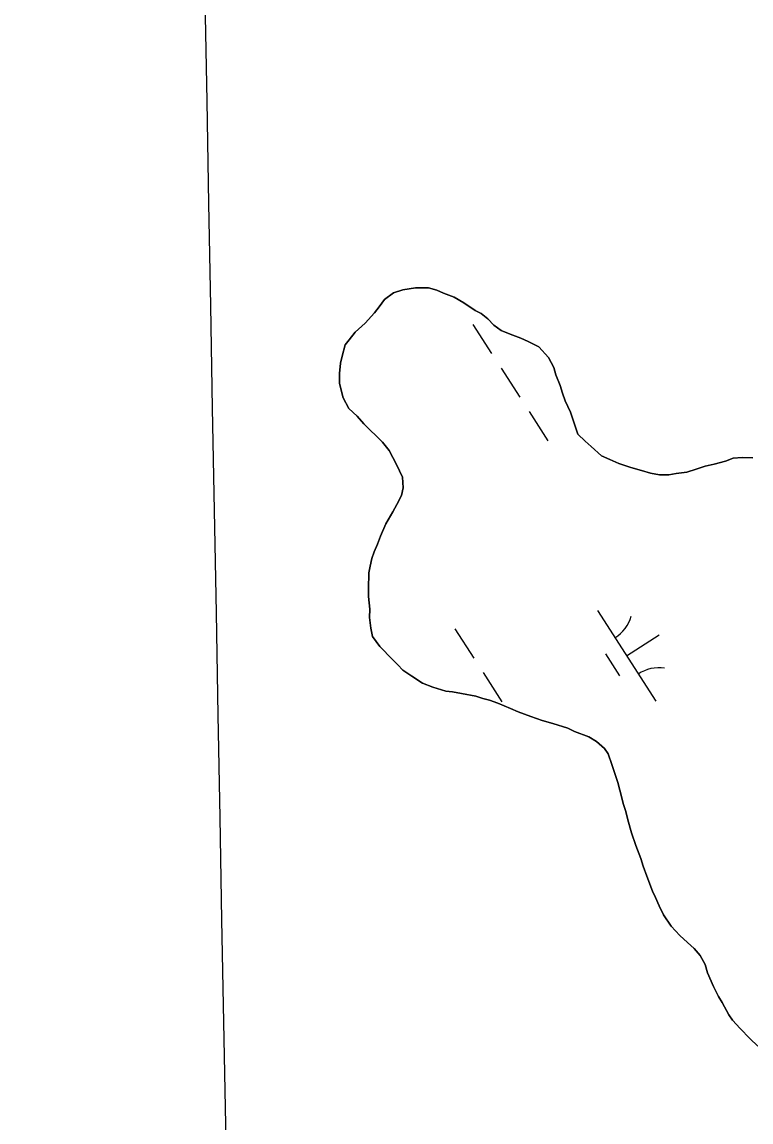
# Model space of a CAD drawing. Extents: x 3937982 to 3958556, y 219448 to 241894.
# Drawn here: x 3945931 to 3946268, y 233251 to 233760 of the extents above; entities that cross this region are included whole.
import ezdxf

# ---------------------------------------------------------------- set-up
doc = ezdxf.new("R2010")
doc.units = 0
for name, color, linetype in [('V-GRID-MAJR', 7, 'Continuous'), ('V-TOPO-SHOR', 7, 'Continuous'), ('V-WETL-SWMP', 7, 'Continuous')]:
    doc.layers.add(name, color=color, linetype=linetype)

msp = doc.modelspace()

# ---------------------------------------------------------------- linework, layer by layer
at = {"layer": 'V-GRID-MAJR'}
msp.add_spline([(3946136.867, 227095.12), (3946078.329, 230314.506), (3945968.142, 236374.431), (3945930.73, 238431.955)], degree=3, dxfattribs=at)
at = {"layer": 'V-TOPO-SHOR'}
for points in [[(3946146.191, 233622.449), (3946143.076, 233624.937), (3946140.297, 233626.375), (3946135.095, 233629.942), (3946130.579, 233632.451), (3946125.707, 233634.266), (3946122.578, 233635.706), (3946118.744, 233636.805), (3946112.796, 233636.885), (3946106.837, 233635.914), (3946102.62, 233634.571), (3946098.38, 233631.478), (3946095.886, 233628.013), (3946093.75, 233625.242), (3946089.488, 233620.401), (3946084.884, 233616.264), (3946082.039, 233612.803), (3946080.258, 233610.378), (3946078.789, 233605.149), (3946078.048, 233602.01), (3946077.632, 233597.117), (3946077.573, 233592.571), (3946079.234, 233585.9), (3946081.968, 233580.967), (3946085.769, 233577.417), (3946088.87, 233573.876), (3946091.286, 233571.396), (3946095.087, 233567.847), (3946097.504, 233565.367), (3946100.6, 233561.478), (3946104.014, 233555.133), (3946106.734, 233549.151), (3946107.021, 233544.248), (3946106.273, 233540.76), (3946104.119, 233536.591), (3946102.325, 233533.115), (3946099.101, 233527.561), (3946096.578, 233521.997), (3946095.128, 233518.167), (3946093.682, 233514.687), (3946092.593, 233511.554), (3946091.845, 233508.064), (3946091.106, 233504.924), (3946091.008, 233497.578), (3946090.961, 233494.08), (3946091.581, 233488.127), (3946091.53, 233484.278), (3946092.165, 233479.371), (3946092.814, 233475.513), (3946096.251, 233470.921), (3946102.118, 233464.894), (3946104.535, 233462.414), (3946106.951, 233459.934), (3946111.113, 233457.079), (3946115.967, 233453.866), (3946120.841, 233452.051), (3946126.766, 233450.224), (3946129.907, 233449.833), (3946134.096, 233449.077), (3946140.729, 233447.941), (3946143.862, 233446.849), (3946147.002, 233446.108), (3946150.832, 233444.658), (3946156.744, 233442.131), (3946160.226, 233440.685), (3946166.143, 233438.506), (3946171.367, 233436.687), (3946176.245, 233435.225), (3946183.215, 233433.031), (3946186.344, 233431.592), (3946192.957, 233429.054), (3946196.426, 233426.91), (3946200.234, 233423.711), (3946201.95, 233421.239), (3946203.633, 233416.318), (3946204.979, 233412.103), (3946206.32, 233407.886), (3946207.324, 233404.374), (3946208.985, 233397.703), (3946209.992, 233394.541), (3946210.992, 233390.681), (3946212.661, 233384.711), (3946214.68, 233378.737), (3946217.052, 233372.757), (3946218.053, 233369.244), (3946219.743, 233364.675), (3946222.448, 233357.642), (3946223.81, 233354.824), (3946225.508, 233350.954), (3946227.552, 233346.729), (3946230.98, 233341.435), (3946235.121, 233337.183), (3946238.578, 233333.986), (3946241.689, 233331.147), (3946244.446, 233327.963), (3946246.84, 233323.732), (3946247.837, 233319.869), (3946250.553, 233313.537), (3946252.941, 233308.957), (3946254.651, 233306.135), (3946257.725, 233300.497)], [(3946268.84, 233558.197), (3946263.943, 233558.26), (3946259.74, 233557.968), (3946256.224, 233556.614), (3946250.958, 233555.285), (3946246.748, 233554.291), (3946242.531, 233552.948), (3946238.314, 233551.604), (3946233.407, 233550.97), (3946229.901, 233550.316), (3946225.705, 233550.372), (3946221.514, 233551.127), (3946217.332, 233552.231), (3946212.452, 233553.695), (3946206.879, 233555.518), (3946202.706, 233557.325), (3946198.88, 233559.125), (3946194.038, 233563.387), (3946191.274, 233565.873), (3946187.817, 233569.068), (3946186.473, 233573.283), (3946184.454, 233579.257), (3946182.074, 233584.536), (3946180.72, 233588.053), (3946179.719, 233591.565), (3946177.685, 233596.49), (3946176.682, 233600.003), (3946174.294, 233604.582), (3946169.811, 233609.538), (3946164.947, 233612.053), (3946161.467, 233613.497), (3946156.593, 233615.312), (3946152.419, 233617.118), (3946148.954, 233619.612), (3946146.191, 233622.449)], [(3946257.725, 233300.497), (3946259.443, 233298.025), (3946262.89, 233294.132), (3946267.377, 233289.524), (3946271.178, 233285.975)]]:
    msp.add_lwpolyline(points, dxfattribs=at)
at = {"layer": 'V-WETL-SWMP'}
for p, q in [((3946139.328, 233619.897), (3946147.988, 233606.443)), ((3946152.318, 233599.716), (3946160.978, 233586.262)), ((3946165.308, 233579.535), (3946173.968, 233566.082)), ((3946196.893, 233487.574), (3946223.955, 233445.531)), ((3946131.028, 233478.979), (3946139.688, 233465.526)), ((3946210.424, 233466.553), (3946225.559, 233476.295)), ((3946200.689, 233467.422), (3946207.184, 233457.332)), ((3946144.018, 233458.799), (3946152.677, 233445.345))]:
    msp.add_line(p, q, dxfattribs=at)
for points in [[(3946252.94, 233308.957), (3946250.552, 233313.537), (3946247.837, 233319.87), (3946246.839, 233323.732), (3946244.446, 233327.962), (3946241.689, 233331.147), (3946238.578, 233333.987), (3946235.122, 233337.182), (3946230.98, 233341.435), (3946227.551, 233346.728), (3946225.508, 233350.954), (3946223.81, 233354.825), (3946222.448, 233357.642), (3946219.743, 233364.675), (3946218.054, 233369.245), (3946217.051, 233372.757), (3946214.681, 233378.736), (3946212.661, 233384.711), (3946210.991, 233390.681), (3946209.993, 233394.542), (3946208.985, 233397.704), (3946207.324, 233404.374), (3946206.321, 233407.886), (3946204.978, 233412.102), (3946203.634, 233416.318), (3946201.95, 233421.238), (3946200.234, 233423.71), (3946196.427, 233426.909), (3946192.957, 233429.054), (3946186.344, 233431.591), (3946183.214, 233433.032), (3946176.246, 233435.224), (3946171.367, 233436.688), (3946166.143, 233438.506), (3946160.225, 233440.684), (3946156.745, 233442.13), (3946150.831, 233444.657), (3946147.002, 233446.107), (3946143.863, 233446.849), (3946140.729, 233447.94), (3946134.096, 233449.077), (3946129.908, 233449.833), (3946126.765, 233450.224), (3946120.841, 233452.052), (3946115.967, 233453.866), (3946111.112, 233457.079), (3946106.951, 233459.933), (3946104.535, 233462.414), (3946102.119, 233464.895), (3946096.251, 233470.921), (3946092.814, 233475.514), (3946092.165, 233479.371), (3946091.53, 233484.278), (3946091.581, 233488.126), (3946090.961, 233494.081), (3946091.007, 233497.579), (3946091.105, 233504.925), (3946091.846, 233508.064), (3946092.592, 233511.553), (3946093.683, 233514.687), (3946095.129, 233518.167), (3946096.579, 233521.996), (3946099.102, 233527.56), (3946102.324, 233533.115), (3946104.119, 233536.59), (3946106.274, 233540.76), (3946107.02, 233544.248), (3946106.735, 233549.15), (3946104.015, 233555.134), (3946100.601, 233561.477), (3946097.504, 233565.366), (3946095.088, 233567.847), (3946091.286, 233571.396), (3946088.87, 233573.877), (3946085.768, 233577.417), (3946081.967, 233580.966), (3946079.233, 233585.9), (3946077.573, 233592.57), (3946077.633, 233597.117), (3946078.048, 233602.01), (3946078.789, 233605.149), (3946080.258, 233610.377), (3946082.039, 233612.802), (3946084.884, 233616.263), (3946089.487, 233620.401), (3946093.75, 233625.242), (3946095.885, 233628.013), (3946098.38, 233631.478), (3946102.62, 233634.571), (3946106.836, 233635.914), (3946112.796, 233636.885), (3946118.743, 233636.806), (3946122.577, 233635.705), (3946125.706, 233634.265), (3946130.58, 233632.451), (3946135.095, 233629.942), (3946140.296, 233626.374), (3946143.076, 233624.938), (3946146.191, 233622.448), (3946148.953, 233619.612), (3946152.418, 233617.117)], [(3946152.418, 233617.117), (3946156.593, 233615.312), (3946161.467, 233613.498), (3946164.946, 233612.053), (3946169.811, 233609.539), (3946174.293, 233604.582), (3946176.682, 233600.002), (3946177.685, 233596.49), (3946179.718, 233591.565), (3946180.721, 233588.053), (3946182.074, 233584.537), (3946184.453, 233579.257), (3946186.473, 233573.283), (3946187.817, 233569.067), (3946191.273, 233565.872), (3946194.039, 233563.386), (3946198.88, 233559.124), (3946202.705, 233557.324), (3946206.879, 233555.519), (3946212.453, 233553.696), (3946217.332, 233552.232), (3946221.515, 233551.127), (3946225.704, 233550.372), (3946229.901, 233550.316), (3946233.408, 233550.969), (3946238.315, 233551.604), (3946242.531, 233552.947), (3946246.747, 233554.291), (3946250.959, 233555.285), (3946256.224, 233556.614), (3946259.741, 233557.967), (3946263.943, 233558.261), (3946268.84, 233558.196)], [(3946271.178, 233285.974), (3946267.377, 233289.523), (3946262.89, 233294.131), (3946259.443, 233298.025), (3946257.726, 233300.497), (3946254.652, 233306.135), (3946252.94, 233308.957)]]:
    msp.add_lwpolyline(points, dxfattribs=at)
for centre, start, end in [((3946195.673, 233489.907), 301.99668, 343.54034), ((3946225.573, 233443.455), 81.99668, 123.54034)]:
    msp.add_arc(centre, 17.623, start, end, dxfattribs=at)

doc.saveas('drawing.dxf')
